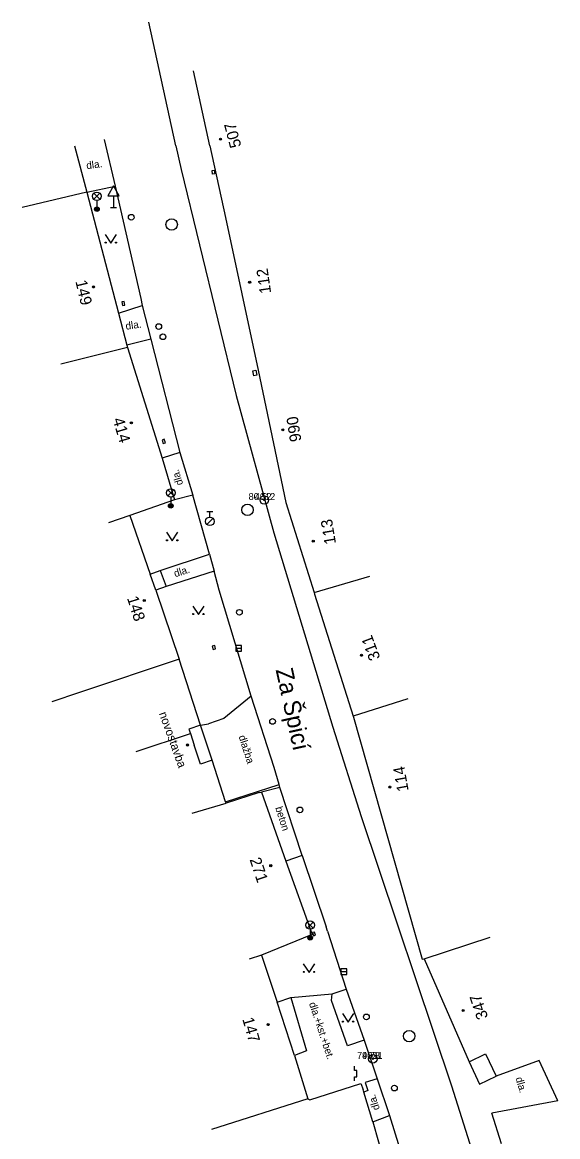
# Model space of a CAD drawing. Extents: x -539515 to -538098, y -1182060 to -1180157.
# Drawn here: x -538958.3 to -538911.5, y -1180336.7 to -1180239.2 of the extents above; entities that cross this region are included whole.
import ezdxf

# ---------------------------------------------------------------- set-up
doc = ezdxf.new("R2010")
doc.units = 0
for name, color, linetype in [('Vrstva 10', 7, 'Continuous'), ('Vrstva 11', 7, 'Continuous'), ('Vrstva 21', 7, 'Continuous'), ('Vrstva 22', 7, 'Continuous'), ('Vrstva 23', 7, 'Continuous'), ('Vrstva 24', 7, 'Continuous'), ('Vrstva 27', 7, 'Continuous'), ('Vrstva 28', 7, 'Continuous'), ('Vrstva 33', 7, 'Continuous'), ('Vrstva 34', 7, 'Continuous'), ('Vrstva 36', 7, 'Continuous'), ('Vrstva 39', 7, 'Continuous'), ('Vrstva 40', 7, 'Continuous'), ('Vrstva 41', 7, 'Continuous'), ('Vrstva 47', 7, 'Continuous'), ('Vrstva 49', 7, 'Continuous'), ('Vrstva 5', 7, 'Continuous'), ('Vrstva 6', 7, 'Continuous'), ('Vrstva 7', 7, 'Continuous'), ('Vrstva 8', 7, 'Continuous')]:
    doc.layers.add(name, color=color, linetype=linetype)

msp = doc.modelspace()

# ---------------------------------------------------------------- linework, layer by layer
at = {"layer": 'Vrstva 10'}
for p, q in [((-538944.885, -1180250), (-538947.25, -1180239.188)), ((-538951.14, -1180249.45), (-538950.19, -1180253.52)), ((-538944.885, -1180250), (-538944.43, -1180252.078)), ((-538944.43, -1180252.078), (-538939.6, -1180271.852)), ((-538950.19, -1180253.52), (-538947.94, -1180263.367)), ((-538947.94, -1180263.367), (-538947.82, -1180263.97)), ((-538947.82, -1180263.97), (-538947.07, -1180266.91)), ((-538947.07, -1180266.91), (-538944.52, -1180276.828)), ((-538939.6, -1180271.852), (-538936.32, -1180283.852)), ((-538944.52, -1180276.828), (-538943.41, -1180280.57)), ((-538941.94, -1180285.72), (-538943.41, -1180280.57)), ((-538936.32, -1180283.852), (-538931.16, -1180300.867)), ((-538941.94, -1180285.72), (-538941.53, -1180287.22)), ((-538941.11, -1180288.883), (-538941.53, -1180287.22)), ((-538931.16, -1180300.867), (-538928.69, -1180308.68)), ((-538933.85, -1180312.1), (-538935.79, -1180306.15)), ((-538928.69, -1180308.68), (-538920.79, -1180332.258)), ((-538933.85, -1180312.1), (-538931.74, -1180318.34)), ((-538931.64, -1180318.71), (-538931.74, -1180318.34)), ((-538931.64, -1180318.71), (-538929.99, -1180323.81)), ((-538929.99, -1180323.81), (-538928.43, -1180328.26)), ((-538928.43, -1180328.26), (-538927.29, -1180331.65)), ((-538927.29, -1180331.65), (-538926.22, -1180334.85)), ((-538920.79, -1180332.258), (-538916.75, -1180345)), ((-538926.22, -1180334.85), (-538923.18, -1180344.52))]:
    msp.add_line(p, q, dxfattribs=at)
msp.add_lwpolyline([(-538935.79, -1180306.15), (-538935.86, -1180305.88), (-538936.29, -1180304.41), (-538938.3, -1180298.17), (-538941.11, -1180288.883)], dxfattribs=at)
at = {"layer": 'Vrstva 11'}
for p, q in [((-538952.67, -1180254.063), (-538950.19, -1180253.52)), ((-538949.89, -1180264.65), (-538947.82, -1180263.97)), ((-538947.07, -1180266.91), (-538949.16, -1180267.43)), ((-538944.52, -1180276.828), (-538946.09, -1180277.328)), ((-538943.41, -1180280.57), (-538945, -1180280.992)), ((-538946.24, -1180287.156), (-538941.94, -1180285.72)), ((-538941.53, -1180287.22), (-538945.72, -1180288.57)), ((-538942.72, -1180300.69), (-538942.02, -1180300.57)), ((-538940.531, -1180307.403), (-538935.86, -1180305.88)), ((-538935.79, -1180306.15), (-538937.4, -1180306.57)), ((-538933.85, -1180312.1), (-538935.26, -1180312.6)), ((-538927.68, -1180335.42), (-538926.22, -1180334.85))]:
    msp.add_line(p, q, dxfattribs=at)
for points in [[(-538938.3, -1180298.17), (-538940.7, -1180300.11), (-538942.02, -1180300.57)], [(-538934.82, -1180324.531), (-538931.23, -1180324.21), (-538929.99, -1180323.81)], [(-538928.43, -1180328.26), (-538929.87, -1180328.75), (-538931.27, -1180324.78), (-538931.23, -1180324.21)], [(-538927.29, -1180331.65), (-538928.33, -1180331.98), (-538928.11, -1180332.68), (-538928.45, -1180332.82)]]:
    msp.add_lwpolyline(points, dxfattribs=at)
at = {"layer": 'Vrstva 21'}
for centre, radius in [((-538937.15, -1180280.99), 0.375), ((-538937.15, -1180280.99), 0.05), ((-538927.67, -1180329.9), 0.375), ((-538927.67, -1180329.9), 0.05)]:
    msp.add_circle(centre, radius, dxfattribs=at)
at = {"layer": 'Vrstva 24'}
for p, q in [((-538929.258, -1180330.909), (-538929.259, -1180330.541)), ((-538929.075, -1180330.91), (-538929.258, -1180330.909)), ((-538929.075, -1180331.462), (-538929.075, -1180330.91)), ((-538929.259, -1180331.83), (-538929.258, -1180331.462)), ((-538929.258, -1180331.462), (-538929.075, -1180331.462))]:
    msp.add_line(p, q, dxfattribs=at)
for points in [[(-538941.72, -1180252.17), (-538941.53, -1180252.14), (-538941.48, -1180252.46), (-538941.67, -1180252.49), (-538941.72, -1180252.17)], [(-538949.613, -1180263.656), (-538949.543, -1180263.977), (-538949.33, -1180263.93), (-538949.4, -1180263.61), (-538949.613, -1180263.656)], [(-538938.16, -1180269.69), (-538937.896, -1180269.631), (-538937.796, -1180270.081), (-538938.06, -1180270.14), (-538938.16, -1180269.69)], [(-538945.89, -1180275.68), (-538946.088, -1180275.742), (-538945.988, -1180276.062), (-538945.79, -1180276), (-538945.89, -1180275.68)], [(-538941.633, -1180294.064), (-538941.41, -1180294.01), (-538941.48, -1180293.72), (-538941.703, -1180293.774), (-538941.633, -1180294.064)], [(-538932.76, -1180318.8), (-538932.943, -1180318.852), (-538932.863, -1180319.132), (-538932.68, -1180319.08), (-538932.76, -1180318.8)]]:
    msp.add_lwpolyline(points, dxfattribs=at)
at = {"layer": 'Vrstva 27'}
for p, q in [((-538939.63, -1180293.961), (-538939.13, -1180293.961)), ((-538930.45, -1180322.258), (-538929.95, -1180322.258))]:
    msp.add_line(p, q, dxfattribs=at)
for points in [[(-538939.63, -1180294.211), (-538939.13, -1180294.211), (-538939.13, -1180293.711), (-538939.63, -1180293.711)], [(-538930.45, -1180322.508), (-538929.95, -1180322.508), (-538929.95, -1180322.008), (-538930.45, -1180322.008)]]:
    msp.add_lwpolyline(points, close=True, dxfattribs=at)
for centre in [(-538945.25, -1180256.883), (-538938.62, -1180281.852), (-538924.49, -1180327.906)]:
    msp.add_circle(centre, 0.5, dxfattribs=at)
at = {"layer": 'Vrstva 28'}
for p, q in [((-538942.16, -1180281.984), (-538941.66, -1180281.984)), ((-538941.91, -1180282.484), (-538941.91, -1180281.984)), ((-538942.168, -1180283.131), (-538941.638, -1180282.601))]:
    msp.add_line(p, q, dxfattribs=at)
for centre, radius in [((-538948.78, -1180256.25), 0.25), ((-538946.38, -1180265.813), 0.25), ((-538946.01, -1180266.711), 0.25), ((-538941.91, -1180282.859), 0.375), ((-538939.33, -1180290.82), 0.25), ((-538936.43, -1180300.367), 0.25), ((-538934.04, -1180308.109), 0.25), ((-538928.23, -1180326.227), 0.25), ((-538925.78, -1180332.453), 0.25)]:
    msp.add_circle(centre, radius, dxfattribs=at)
at = {"layer": 'Vrstva 33'}
for p, q in [((-538952.044, -1180254.681), (-538951.516, -1180254.151)), ((-538952.044, -1180254.151), (-538951.516, -1180254.681)), ((-538951.78, -1180254.79), (-538951.78, -1180255.54)), ((-538945.594, -1180280.641), (-538945.066, -1180280.111)), ((-538945.594, -1180280.111), (-538945.066, -1180280.641)), ((-538945.33, -1180280.75), (-538945.33, -1180281.5)), ((-538933.404, -1180318.451), (-538932.876, -1180317.921)), ((-538933.404, -1180317.921), (-538932.876, -1180318.451)), ((-538933.14, -1180318.56), (-538933.14, -1180319.31))]:
    msp.add_line(p, q, dxfattribs=at)
for centre, radius in [((-538951.78, -1180254.416), 0.375), ((-538951.78, -1180255.541), 0.2), ((-538951.78, -1180255.541), 0.145), ((-538951.78, -1180255.541), 0.0876), ((-538945.33, -1180280.376), 0.375), ((-538945.33, -1180281.501), 0.2), ((-538945.33, -1180281.501), 0.145), ((-538945.33, -1180281.501), 0.0876), ((-538933.14, -1180318.186), 0.375), ((-538933.14, -1180319.311), 0.2), ((-538933.14, -1180319.311), 0.145), ((-538933.14, -1180319.311), 0.0876)]:
    msp.add_circle(centre, radius, dxfattribs=at)
at = {"layer": 'Vrstva 34'}
for p, q in [((-538950.33, -1180254.372), (-538950.33, -1180255.39)), ((-538950.58, -1180255.39), (-538950.08, -1180255.39))]:
    msp.add_line(p, q, dxfattribs=at)
msp.add_lwpolyline([(-538950.83, -1180254.372), (-538949.83, -1180254.372), (-538950.33, -1180253.506)], close=True, dxfattribs=at)
at = {"layer": 'Vrstva 36'}
for points in [[(-538951.061, -1180257.766), (-538950.561, -1180258.516), (-538950.061, -1180257.766)], [(-538945.7, -1180283.82), (-538945.2, -1180284.57), (-538944.7, -1180283.82)], [(-538943.41, -1180290.27), (-538942.91, -1180291.02), (-538942.41, -1180290.27)], [(-538933.74, -1180321.59), (-538933.24, -1180322.34), (-538932.74, -1180321.59)], [(-538930.33, -1180325.94), (-538929.83, -1180326.69), (-538929.33, -1180325.94)]]:
    msp.add_lwpolyline(points, dxfattribs=at)
for centre in [(-538951.011, -1180258.466), (-538950.112, -1180258.466), (-538945.65, -1180284.52), (-538944.751, -1180284.52), (-538943.36, -1180290.97), (-538942.461, -1180290.97), (-538933.69, -1180322.29), (-538932.791, -1180322.29), (-538930.28, -1180326.64), (-538929.381, -1180326.64)]:
    msp.add_circle(centre, 0.05, dxfattribs=at)
at = {"layer": 'Vrstva 39'}
for centre, radius in [((-538940.98, -1180249.42), 0.09), ((-538940.98, -1180249.42), 0.0398), ((-538938.43, -1180261.94), 0.09), ((-538938.43, -1180261.94), 0.0398), ((-538952.07, -1180262.35), 0.09), ((-538952.07, -1180262.35), 0.0398), ((-538948.77, -1180274.24), 0.09), ((-538948.77, -1180274.24), 0.0398), ((-538935.54, -1180274.86), 0.09), ((-538935.54, -1180274.86), 0.0398), ((-538932.87, -1180284.59), 0.09), ((-538932.87, -1180284.59), 0.0398), ((-538947.64, -1180289.79), 0.09), ((-538947.64, -1180289.79), 0.0398), ((-538928.65, -1180294.58), 0.09), ((-538928.65, -1180294.58), 0.0398), ((-538943.87, -1180302.43), 0.09), ((-538943.87, -1180302.43), 0.0398), ((-538926.18, -1180306.11), 0.09), ((-538926.18, -1180306.11), 0.0398), ((-538936.59, -1180312.99), 0.09), ((-538936.59, -1180312.99), 0.0398), ((-538919.77, -1180325.67), 0.09), ((-538919.77, -1180325.67), 0.0398), ((-538936.81, -1180326.9), 0.09), ((-538936.81, -1180326.9), 0.0398)]:
    msp.add_circle(centre, radius, dxfattribs=at)
at = {"layer": 'Vrstva 5'}
for p, q in [((-538941.897, -1180250), (-538943.33, -1180243.43)), ((-538953.725, -1180250), (-538952.67, -1180254.063)), ((-538941.897, -1180250), (-538940.53, -1180256.273)), ((-538952.67, -1180254.063), (-538958.3, -1180255.41)), ((-538940.53, -1180256.273), (-538937.69, -1180269.633)), ((-538949.1, -1180267.656), (-538954.93, -1180269.1)), ((-538949.1, -1180267.656), (-538946.09, -1180277.328)), ((-538937.69, -1180269.633), (-538935.27, -1180281.203)), ((-538946.09, -1180277.328), (-538945, -1180280.992)), ((-538945, -1180280.992), (-538948.9, -1180282.359)), ((-538948.9, -1180282.359), (-538950.76, -1180282.99)), ((-538948.9, -1180282.359), (-538947.12, -1180287.492)), ((-538947.12, -1180287.492), (-538946.24, -1180287.156)), ((-538946.24, -1180287.156), (-538945.72, -1180288.57)), ((-538946.63, -1180288.891), (-538947.12, -1180287.492)), ((-538932.802, -1180289.087), (-538927.914, -1180287.645)), ((-538945.72, -1180288.57), (-538946.63, -1180288.891)), ((-538946.63, -1180288.891), (-538944.59, -1180294.906)), ((-538924.614, -1180298.394), (-538929.381, -1180299.902)), ((-538942.72, -1180300.69), (-538943.74, -1180301.04)), ((-538929.35, -1180300), (-538923.35, -1180321.172)), ((-538948.353, -1180303.011), (-538943.61, -1180301.43)), ((-538943.74, -1180301.04), (-538943.61, -1180301.43)), ((-538942.716, -1180304.098), (-538943.27, -1180302.45)), ((-538941.718, -1180303.763), (-538942.716, -1180304.098)), ((-538937.61, -1180306.578), (-538940.49, -1180307.53)), ((-538937.61, -1180306.578), (-538937.4, -1180306.57)), ((-538943.46, -1180308.389), (-538940.49, -1180307.53)), ((-538932.98, -1180319.023), (-538937.39, -1180320.82)), ((-538923.19, -1180321.148), (-538917.4, -1180319.25)), ((-538937.39, -1180320.82), (-538938.46, -1180321.18)), ((-538937.39, -1180320.82), (-538936.04, -1180324.922)), ((-538923.35, -1180321.172), (-538923.19, -1180321.148)), ((-538923.19, -1180321.148), (-538919.26, -1180330.148)), ((-538936.04, -1180324.922), (-538934.82, -1180324.531)), ((-538934.51, -1180329.609), (-538936.04, -1180324.922)), ((-538934.82, -1180324.531), (-538933.46, -1180329.188)), ((-538933.46, -1180329.188), (-538934.51, -1180329.609)), ((-538934.51, -1180329.609), (-538933.34, -1180333.391)), ((-538919.26, -1180330.148), (-538917.825, -1180329.469)), ((-538919.26, -1180330.148), (-538918.33, -1180332.102)), ((-538917.825, -1180329.469), (-538916.896, -1180331.422)), ((-538913.13, -1180330.05), (-538916.896, -1180331.422)), ((-538911.51, -1180333.56), (-538913.13, -1180330.05)), ((-538918.33, -1180332.102), (-538916.896, -1180331.422)), ((-538933.34, -1180333.391), (-538941.78, -1180336.08))]:
    msp.add_line(p, q, dxfattribs=at)
for points in [[(-538952.67, -1180254.063), (-538949.89, -1180264.65), (-538949.16, -1180267.43), (-538949.1, -1180267.656)], [(-538935.27, -1180281.203), (-538932.802, -1180289.087), (-538932.76, -1180289.219)], [(-538932.76, -1180289.219), (-538929.381, -1180299.902), (-538929.35, -1180300)], [(-538944.59, -1180294.906), (-538953.31, -1180297.85), (-538955.71, -1180298.66)], [(-538940.49, -1180307.53), (-538940.531, -1180307.403), (-538941.718, -1180303.763), (-538942.72, -1180300.69), (-538944.59, -1180294.906)], [(-538937.4, -1180306.57), (-538935.26, -1180312.6), (-538932.98, -1180319.023)]]:
    msp.add_lwpolyline(points, dxfattribs=at)
at = {"layer": 'Vrstva 6'}
msp.add_line((-538943.61, -1180301.43), (-538943.27, -1180302.45), dxfattribs=at)
at = {"layer": 'Vrstva 7'}
for p, q in [((-538911.51, -1180333.56), (-538917.26, -1180334.65)), ((-538916.41, -1180337.34), (-538917.26, -1180334.65)), ((-538927.68, -1180335.42), (-538926.05, -1180341.01))]:
    msp.add_line(p, q, dxfattribs=at)
msp.add_lwpolyline([(-538933.34, -1180333.391), (-538933.18, -1180333.49), (-538928.72, -1180332.06), (-538928.52, -1180332.58)], dxfattribs=at)
at = {"layer": 'Vrstva 8'}
msp.add_lwpolyline([(-538927.68, -1180335.42), (-538928.45, -1180332.82), (-538928.52, -1180332.58)], dxfattribs=at)

# ---------------------------------------------------------------- texts
at = {"layer": 'Vrstva 22'}
for s, p in [('80.52', (-538938.525, -1180280.99)), ('79.78', (-538929.045, -1180329.9))]:
    msp.add_text(s, height=0.6, dxfattribs=at).set_placement(p)
at = {"layer": 'Vrstva 23'}
for s, p in [('4012', (-538937.984, -1180280.99)), ('4021', (-538928.603, -1180329.9))]:
    msp.add_text(s, height=0.6, dxfattribs=at).set_placement(p)
at = {"layer": 'Vrstva 40'}
for s, rotation, p in [('dla.', 8.08507, (-538952.662, -1180252.056)), ('dla.', 8.08507, (-538949.232, -1180266.096)), ('dla.', 107.6342, (-538944.235, -1180279.598)), ('dla.', 17.6342, (-538944.938, -1180287.755)), ('dlažba', 287.85455, (-538939.408, -1180301.686)), ('beton', 287.6342, (-538936.205, -1180307.932)), ('dla.+kst.+bet.', 288.17471, (-538933.252, -1180325.051)), ('dla.', 286.3652, (-538915.199, -1180331.591)), ('dla.', 107.6342, (-538927.047, -1180334.281))]:
    msp.add_text(s, height=0.65, rotation=rotation, dxfattribs=at).set_placement(p)
at = {"layer": 'Vrstva 41'}
msp.add_text('novostavba', height=0.75, rotation=289.94902, dxfattribs=at).set_placement((-538946.376, -1180299.676))
at = {"layer": 'Vrstva 47'}
for s, rotation, p in [('507', 104.76392, (-538939.145, -1180250.029)), ('112', 98.32157, (-538936.546, -1180262.871)), ('149', 283.1883, (-538953.666, -1180261.861)), ('414', 286.38391, (-538950.409, -1180273.939)), ('990', 98.94717, (-538933.896, -1180275.82)), ('113', 99.63117, (-538930.877, -1180284.8)), ('148', 287.74467, (-538949.161, -1180289.571)), ('311', 110.62211, (-538926.991, -1180294.816)), ('114', 100.29195, (-538924.527, -1180306.421)), ('271', 288.43495, (-538938.449, -1180312.452)), ('347', 108.4706, (-538917.576, -1180326.261)), ('147', 286.11675, (-538939.083, -1180326.411))]:
    msp.add_text(s, height=1, rotation=rotation, dxfattribs=at).set_placement(p)
at = {"layer": 'Vrstva 49'}
msp.add_text('Za Špicí', height=1.5, rotation=282.34115, dxfattribs=at).set_placement((-538936.166, -1180295.852))

doc.saveas('drawing.dxf')
